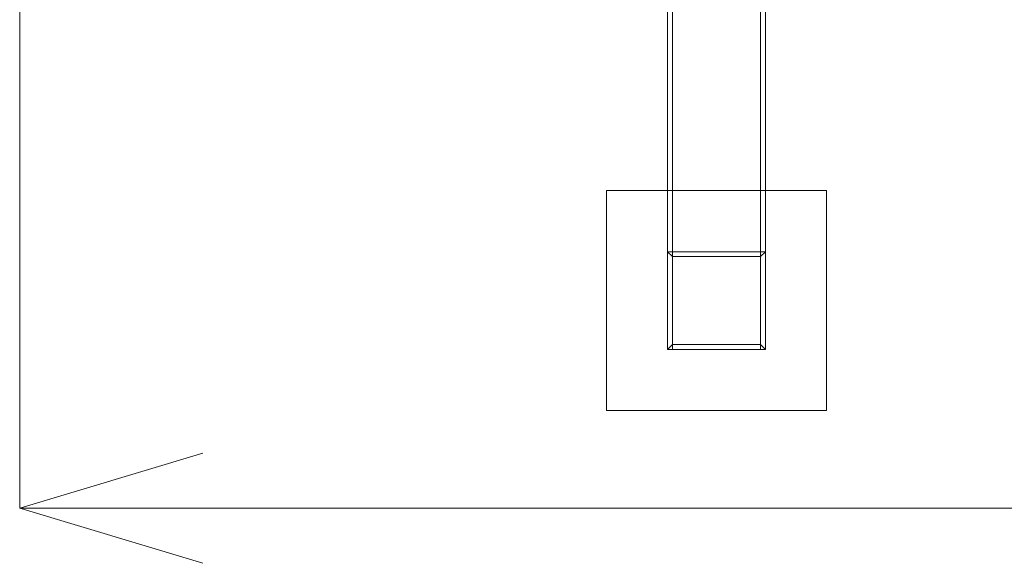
# Model space of a CAD drawing. Header units: millimetres. Extents: x -4395 to 65662, y -65530 to 6847.
# Tile 663 of 1034: x 23750 to 24556, y -20425 to -19980. Entities that reach past the tile are written whole.
import ezdxf

# ---------------------------------------------------------------- set-up
doc = ezdxf.new("R2010")
doc.units = ezdxf.units.MM
doc.layers.add('COTAS_O', color=1, linetype='Continuous', lineweight=0)
doc.layers.add('superior_C02', color=7, linetype='Continuous', lineweight=0)
doc.dimstyles.new('R19_100', dxfattribs={"dimtxt": 250, "dimasz": 150, "dimexe": 150, "dimexo": 80, "dimgap": 100, "dimtad": 1, "dimtih": 1, "dimtoh": 1, "dimdsep": 46, "dimcen": 0.09, "dimadec": 0, "dimazin": 0, "dimtfac": 1, "dimtdec": 4, "dimtofl": 0, "dimtmove": 0, "dimatfit": 3, "dimfxl": 1, "dimtolj": 1, "dimtzin": 0, "dimarcsym": 0})

# ---------------------------------------------------------------- blocks, each defined once
blk = doc.blocks.new('DIM_R33_38')
at = {"layer": 'COTAS_O'}
for p, q in [((23750.07, -19480), (23750.07, -20380)), ((25950.07, -19480), (25950.07, -20380)), ((23750.07, -20380), (23900.07, -20335)), ((25950.07, -20380), (25800.07, -20335)), ((23750.07, -20380), (25950.07, -20380)), ((23750.07, -20380), (23900.07, -20425)), ((25950.07, -20380), (25800.07, -20425))]:
    blk.add_line(p, q, dxfattribs=at)
blk.add_text('2200 O', height=250, dxfattribs=at).set_placement((24850.07, -20280))

msp = doc.modelspace()

# ---------------------------------------------------------------- linework, layer by layer
at = {"layer": 'superior_C02'}
for p, q in [((24280.488, -15750), (24280.488, -20250)), ((24284.488, -20250), (24284.488, -15750)), ((24356.488, -15750), (24356.488, -20250)), ((24360.488, -20250), (24360.488, -15750)), ((24230.488, -20300), (24230.488, -20120)), ((24230.488, -20120), (24410.488, -20120)), ((24410.488, -20120), (24410.488, -20300)), ((24360.488, -20170), (24280.488, -20170)), ((24284.488, -20174), (24280.488, -20170)), ((24280.488, -20170), (24280.488, -20250)), ((24356.488, -20174), (24284.488, -20174)), ((24284.488, -20174), (24284.488, -20246)), ((24356.488, -20174), (24360.488, -20170)), ((24356.488, -20246), (24356.488, -20174)), ((24360.488, -20250), (24360.488, -20170)), ((24280.488, -20250), (24284.488, -20246)), ((24284.488, -20246), (24356.488, -20246)), ((24356.488, -20246), (24360.488, -20250)), ((24280.488, -20250), (24360.488, -20250)), ((24280.488, -20250), (24284.488, -20250)), ((24356.488, -20250), (24284.488, -20250)), ((24356.488, -20250), (24360.488, -20250)), ((24410.488, -20300), (24230.488, -20300))]:
    msp.add_line(p, q, dxfattribs=at)

# ---------------------------------------------------------------- dimensions: what is measured, and where the dimension line sits
at = {"layer": 'COTAS_O'}
dim = msp.add_aligned_dim(p1=(23750.067, -19480), p2=(25950.067, -19480), distance=-900, text='<> O', dimstyle='R19_100', dxfattribs=at)
dim.commit()
dim.dimension.update_dxf_attribs({"geometry": 'DIM_R33_38', "text_midpoint": (24850.067, -20380)})

doc.saveas('drawing.dxf')
